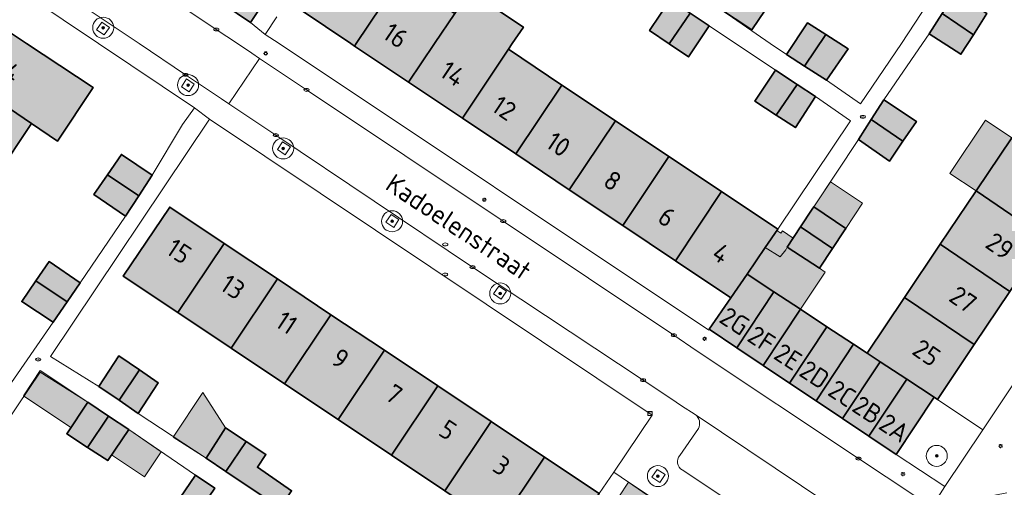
# Model space of a CAD drawing. Header units: metres. Extents: x 125349 to 128236, y 501602 to 503797.
# Tile 447 of 656: x 127143 to 127237, y 502458 to 502502. Entities that reach past the tile are written whole.
import ezdxf
from ezdxf.enums import TextEntityAlignment as Align

# ---------------------------------------------------------------- set-up
doc = ezdxf.new("R2010")
doc.units = ezdxf.units.M
doc.layers.get('0').update_dxf_attribs({"linetype": 'CONTINUOUS'})
for name, color, linetype, lineweight in [('B-WE-GR-BEPLANTING_CULTUUR_HEESTERS-GV', 90, 'CONTINUOUS', 18), ('B-WE-GR-BOOM-S-500', 90, 'CONTINUOUS', 18), ('B-WE-IE-MEUBILAIR-S', 7, 'CONTINUOUS', 18), ('B-WE-IE-MEUBILAIR_WEGMEUBILAIR-GV', 7, 'CONTINUOUS', 18), ('B-WE-OG-BEBOUWING-GV', 7, 'CONTINUOUS', 35), ('B-WE-OG-BEBOUWING-T18', 10, 'CONTINUOUS', 18), ('B-WE-OG-BEBOUWING_OVERBOUWING-GV', 7, 'CONTINUOUS', 18), ('B-WE-OG-TERREIN_ERF-GV', 7, 'CONTINUOUS', 18), ('B-WE-OG-TOPOGRAFIE-T18', 10, 'CONTINUOUS', 18), ('B-WE-VH-OPENVERHARDING_BETONSTRAATSTEEN-GV', 90, 'CONTINUOUS', 18)]:
    doc.layers.add(name, color=color, linetype=linetype, lineweight=lineweight)
doc.layers.add('B-WE-OG-BEBOUWING-V', color=7, linetype='CONTINUOUS', lineweight=18, true_color=0xcc646e)
doc.layers.add('B-WE-OG-BEBOUWING_OVERBOUWING-V', color=7, linetype='CONTINUOUS', lineweight=18, true_color=0xcc646e)
doc.styles.add('NLCS-ISO', font='NLCS-ISO.ttf')
doc.styles.add('NLCS-ISO-M1000-T18', font='NLCS-ISO.ttf', dxfattribs={"height": 1.8})

# ---------------------------------------------------------------- blocks, each defined once
blk = doc.blocks.new('SIE-MEUBILAIR_KAST_CAI-SO')
for points in [[(-1, 1), (1, 1), (1, 0.84), (-1, 0.84)], [(-1, 0.76), (1, 0.76), (1, -1), (-1, -1)]]:
    blk.add_lwpolyline(points, close=True)
at = {"style": 'NLCS-ISO'}
blk.add_text('cai', height=0.75, dxfattribs=at).set_placement((0, 0), align=Align.MIDDLE_CENTER)
blk = doc.blocks.new('SIE-MEUBILAIR_PAAL_LICHTMAST-SO')
for points in [[(-0.62, 0), (-1, 0)], [(-0.71, 0.71), (-0.44, 0.44)], [(0, 1), (0, 0.62)], [(0.44, 0.44), (0.71, 0.71)], [(1, 0), (0.62, 0)], [(-0.71, -0.71), (-0.44, -0.44)], [(0, -0.62), (0, -1)], [(0.44, -0.44), (0.71, -0.71)]]:
    blk.add_lwpolyline(points)
blk.add_circle((0, 0), 0.5)
blk = doc.blocks.new('SIE-MEUBILAIR_PUT_KOLK-SO')
blk.add_ellipse((0, 0), major_axis=(1.25, 0), ratio=0.54)
at = {"style": 'NLCS-ISO'}
blk.add_text('klk', height=0.75, dxfattribs=at).set_placement((0.03, 0), align=Align.MIDDLE_CENTER)
blk = doc.blocks.new('SIE-MEUBILAIR_PUT_RIOOLPUT-SO')
blk.add_ellipse((0, 0), major_axis=(1.25, 0), ratio=0.54)
at = {"style": 'NLCS-ISO'}
blk.add_text('ri', height=0.75, dxfattribs=at).set_placement((-0.04, 0.07), align=Align.MIDDLE_CENTER)
blk = doc.blocks.new('SIE-MEUBILAIR_PUT_BRANDKRAAN-SO')
blk.add_ellipse((0, 0), major_axis=(1.25, 0), ratio=0.54)
at = {"style": 'NLCS-ISO'}
blk.add_text('bk', height=0.75, dxfattribs=at).set_placement((0.03, 0), align=Align.MIDDLE_CENTER)
blk = doc.blocks.new('SGR-BOOM_01-SO')
at = {"linetype": 'ByBlock', "lineweight": 18}
h = blk.add_hatch(color=0, dxfattribs=at)
h.dxf.hatch_style = 1
edge = h.paths.add_edge_path()
edge.add_arc((0, 0), 0.25, 0, 360)
at = {"color": 0, "linetype": 'ByBlock', "lineweight": 18}
for radius in [2, 0.25]:
    blk.add_circle((0, 0), radius, dxfattribs=at)

msp = doc.modelspace()

# ---------------------------------------------------------------- hatches: boundary and pattern name
at = {"layer": 'B-WE-OG-BEBOUWING-V'}
for points in [[(127175.065, 502499.776), (127175.215, 502500), (127181.271, 502509.059), (127178.989, 502510.583), (127177.156, 502507.839), (127174.248, 502509.781), (127169.885, 502503.239), (127174.73, 502500)], [(127162.54, 502503.776), (127165.182, 502501.998), (127168.843, 502507.541), (127166.188, 502509.299)], [(127184.604, 502502.865), (127181.72, 502504.791), (127183.553, 502507.535), (127181.271, 502509.059), (127175.215, 502500), (127175.065, 502499.776), (127180.193, 502496.348), (127182.665, 502500)], [(127209.803, 502507.612), (127207.798, 502504.665), (127209.696, 502503.411), (127212.885, 502501.304), (127214.142, 502503.171), (127210.981, 502505.299), (127211.701, 502506.358)], [(127184.604, 502502.865), (127182.665, 502500), (127180.193, 502496.348), (127185.331, 502492.913), (127189.707, 502499.46), (127190.073, 502500), (127191.144, 502501.578), (127186.039, 502504.985)], [(127230.964, 502502.867), (127233.949, 502500.853), (127235.234, 502502.86), (127232.202, 502504.801)], [(127204.991, 502499.989), (127207.002, 502502.901), (127205.098, 502504.193), (127203.143, 502501.243)], [(127204.991, 502499.989), (127206.84, 502498.735), (127208.795, 502501.685), (127207.002, 502502.901)], [(127230.964, 502502.867), (127229.725, 502500.933), (127232.757, 502498.992), (127233.949, 502500.853)], [(127137.824, 502496.799), (127144.328, 502492.412), (127146.815, 502490.735), (127150.203, 502495.826), (127143.871, 502500), (127141.153, 502501.791), (127139.959, 502500)], [(127217.882, 502497.861), (127219.913, 502500.858), (127218.174, 502501.969), (127216.169, 502498.97)], [(127217.882, 502497.861), (127219.967, 502496.512), (127222.022, 502499.511), (127219.913, 502500.858)], [(127189.707, 502499.46), (127185.331, 502492.913), (127190.419, 502489.512), (127194.798, 502496.064)], [(127217.175, 502496.112), (127215.117, 502497.471), (127213.162, 502494.521), (127215.172, 502493.21)], [(127134.471, 502491.772), (127140.982, 502487.382), (127144.328, 502492.412), (127137.824, 502496.799)], [(127195.506, 502486.111), (127199.889, 502492.667), (127194.798, 502496.064), (127190.419, 502489.512)], [(127217.175, 502496.112), (127215.172, 502493.21), (127217.009, 502492.013), (127218.914, 502494.963)], [(127224.22, 502492.774), (127227.243, 502490.719), (127227.25, 502490.714), (127228.527, 502492.588), (127225.431, 502494.644)], [(127195.506, 502486.111), (127200.594, 502482.71), (127204.98, 502489.271), (127199.889, 502492.667)], [(127223.016, 502490.9), (127225.971, 502488.839), (127227.25, 502490.714), (127227.243, 502490.719), (127224.22, 502492.774)], [(127240.822, 502481.488), (127244.231, 502486.558), (127237.6, 502491.042), (127234.202, 502485.988)], [(127154.537, 502485.527), (127155.835, 502487.507), (127152.887, 502489.463), (127151.563, 502487.533)], [(127200.594, 502482.71), (127205.61, 502479.357), (127209.993, 502485.927), (127204.98, 502489.271)], [(127153.278, 502483.607), (127154.537, 502485.527), (127151.563, 502487.533), (127150.28, 502485.664)], [(127210.874, 502475.838), (127212.413, 502478.088), (127214.14, 502480.609), (127215.343, 502482.358), (127209.993, 502485.927), (127205.61, 502479.357)], [(127240.822, 502481.488), (127234.202, 502485.988), (127230.793, 502480.918), (127237.419, 502476.427)], [(127162.667, 502480.998), (127157.487, 502484.45), (127153.07, 502477.891), (127158.262, 502474.426)], [(127217.497, 502482.566), (127220.53, 502480.512), (127220.532, 502480.511), (127221.645, 502482.198), (127221.798, 502482.433), (127218.752, 502484.488), (127218.597, 502484.255)], [(127216.244, 502480.641), (127219.292, 502478.633), (127220.532, 502480.511), (127220.53, 502480.512), (127217.497, 502482.566)], [(127162.667, 502480.998), (127158.262, 502474.426), (127163.332, 502471.043), (127167.737, 502477.619)], [(127234.022, 502471.375), (127237.419, 502476.427), (127230.793, 502480.918), (127227.394, 502475.862)], [(127144.759, 502477.429), (127147.72, 502475.431), (127148.967, 502477.259), (127146.019, 502479.266)], [(127144.759, 502477.429), (127143.413, 502475.467), (127146.41, 502473.51), (127147.72, 502475.431)], [(127172.831, 502474.224), (127167.737, 502477.619), (127163.332, 502471.043), (127168.421, 502467.647)], [(127210.874, 502475.838), (127208.817, 502472.831), (127211.437, 502471.078), (127214.967, 502476.405), (127212.413, 502478.088)], [(127213.943, 502469.401), (127217.485, 502474.747), (127214.967, 502476.405), (127211.437, 502471.078)], [(127227.394, 502475.862), (127223.834, 502470.566), (127225.082, 502469.747), (127227.602, 502468.092), (127230.223, 502466.372), (127230.523, 502466.172), (127234.022, 502471.375)], [(127213.943, 502469.401), (127216.466, 502467.713), (127220.02, 502473.078), (127217.485, 502474.747)], [(127172.831, 502474.224), (127168.421, 502467.647), (127173.5, 502464.258), (127177.909, 502470.839)], [(127222.553, 502471.41), (127220.02, 502473.078), (127216.466, 502467.713), (127218.986, 502466.027)], [(127173.5, 502464.258), (127178.575, 502460.871), (127182.987, 502467.455), (127177.909, 502470.839)], [(127223.834, 502470.566), (127222.553, 502471.41), (127218.986, 502466.027), (127221.502, 502464.344), (127225.082, 502469.747)], [(127152.672, 502466.088), (127154.603, 502468.969), (127152.657, 502470.298), (127150.752, 502467.399)], [(127227.602, 502468.092), (127225.082, 502469.747), (127221.502, 502464.344), (127224.008, 502462.667)], [(127152.672, 502466.088), (127154.499, 502464.841), (127156.404, 502467.74), (127154.603, 502468.969)], [(127226.613, 502460.924), (127230.223, 502466.372), (127227.602, 502468.092), (127224.008, 502462.667)], [(127183.666, 502457.474), (127188.081, 502464.06), (127182.987, 502467.455), (127178.575, 502460.871)], [(127149.7, 502465.899), (127147.694, 502462.9), (127149.667, 502461.605), (127151.664, 502464.585)], [(127151.664, 502464.585), (127149.667, 502461.605), (127151.592, 502460.342), (127153.597, 502463.291)], [(127162.833, 502459.313), (127164.754, 502462.177), (127162.799, 502463.476), (127160.944, 502460.577)], [(127183.666, 502457.474), (127188.729, 502454.095), (127193.142, 502460.686), (127188.081, 502464.06)], [(127164.754, 502462.177), (127162.833, 502459.313), (127167.985, 502455.865), (127169.082, 502457.485), (127165.825, 502459.72), (127166.647, 502460.918)], [(127188.729, 502454.095), (127193.941, 502450.617), (127198.358, 502457.21), (127193.142, 502460.686)], [(127159.831, 502454.835), (127161.779, 502457.74), (127159.942, 502458.977), (127157.987, 502456.078)]]:
    msp.add_hatch(color=256, dxfattribs=at).paths.add_polyline_path(points)
at = {"layer": 'B-WE-OG-BEBOUWING_OVERBOUWING-V'}
for points in [[(127237.6, 502491.042), (127235.111, 502492.714), (127231.715, 502487.658), (127234.202, 502485.988)], [(127218.752, 502484.488), (127221.798, 502482.433), (127223.413, 502484.817), (127220.365, 502486.874)], [(127219.292, 502478.633), (127216.244, 502480.641), (127216.813, 502481.515), (127215.773, 502482.2), (127215.622, 502481.972), (127215.248, 502482.219), (127212.413, 502478.088), (127214.967, 502476.405), (127217.485, 502474.747), (127219.837, 502478.275)], [(127145.18, 502468.922), (127143.564, 502466.506), (127148.084, 502463.482), (127149.7, 502465.899)], [(127160.648, 502466.836), (127157.808, 502462.584), (127160.944, 502460.577), (127162.799, 502463.476)], [(127153.597, 502463.291), (127151.959, 502460.881), (127155.08, 502458.792), (127156.686, 502461.191)], [(127200.44, 502450.657), (127204.223, 502456.172), (127201.146, 502458.283), (127197.443, 502452.713)]]:
    msp.add_hatch(color=256, dxfattribs=at).paths.add_polyline_path(points)

# ---------------------------------------------------------------- linework, layer by layer
at = {"layer": 'B-WE-GR-BEPLANTING_CULTUUR_HEESTERS-GV', "flags": 128}
msp.add_lwpolyline([(127231.244, 502457.897), (127234.836, 502463.276), (127230.523, 502466.172), (127230.223, 502466.372), (127226.613, 502460.924)], close=True, dxfattribs=at)
at = {"layer": 'B-WE-IE-MEUBILAIR_WEGMEUBILAIR-GV', "flags": 128}
for points in [[(127150.535, 502501.316), (127151.256, 502500.825), (127151.747, 502501.546), (127151.026, 502502.037)], [(127159.82, 502496.148), (127159.087, 502496.639), (127158.596, 502495.906), (127159.329, 502495.415)], [(127168.981, 502490.178), (127168.232, 502490.673), (127167.737, 502489.924), (127168.486, 502489.429)], [(127178.803, 502482.523), (127179.3, 502483.262), (127178.561, 502483.759), (127178.064, 502483.02)], [(127188.285, 502476.205), (127189.031, 502475.703), (127189.533, 502476.449), (127188.787, 502476.951)], [(127204.116, 502458.268), (127204.616, 502459.014), (127203.87, 502459.514), (127203.37, 502458.768)]]:
    msp.add_lwpolyline(points, close=True, dxfattribs=at)
at = {"layer": 'B-WE-OG-BEBOUWING-GV', "flags": 128}
for points in [[(127175.065, 502499.776), (127175.215, 502500), (127181.271, 502509.059), (127178.989, 502510.583), (127177.156, 502507.839), (127174.248, 502509.781), (127169.885, 502503.239), (127174.73, 502500)], [(127162.54, 502503.776), (127165.182, 502501.998), (127168.843, 502507.541), (127166.188, 502509.299)], [(127184.604, 502502.865), (127181.72, 502504.791), (127183.553, 502507.535), (127181.271, 502509.059), (127175.215, 502500), (127175.065, 502499.776), (127180.193, 502496.348), (127182.665, 502500)], [(127209.803, 502507.612), (127207.798, 502504.665), (127209.696, 502503.411), (127212.885, 502501.304), (127214.142, 502503.171), (127210.981, 502505.299), (127211.701, 502506.358)], [(127184.604, 502502.865), (127182.665, 502500), (127180.193, 502496.348), (127185.331, 502492.913), (127189.707, 502499.46), (127190.073, 502500), (127191.144, 502501.578), (127186.039, 502504.985)], [(127230.964, 502502.867), (127233.949, 502500.853), (127235.234, 502502.86), (127232.202, 502504.801)], [(127204.991, 502499.989), (127207.002, 502502.901), (127205.098, 502504.193), (127203.143, 502501.243)], [(127204.991, 502499.989), (127206.84, 502498.735), (127208.795, 502501.685), (127207.002, 502502.901)], [(127230.964, 502502.867), (127229.725, 502500.933), (127232.757, 502498.992), (127233.949, 502500.853)], [(127137.824, 502496.799), (127144.328, 502492.412), (127146.815, 502490.735), (127150.203, 502495.826), (127143.871, 502500), (127141.153, 502501.791), (127139.959, 502500)], [(127217.882, 502497.861), (127219.913, 502500.858), (127218.174, 502501.969), (127216.169, 502498.97)], [(127217.882, 502497.861), (127219.967, 502496.512), (127222.022, 502499.511), (127219.913, 502500.858)], [(127189.707, 502499.46), (127185.331, 502492.913), (127190.419, 502489.512), (127194.798, 502496.064)], [(127217.175, 502496.112), (127215.117, 502497.471), (127213.162, 502494.521), (127215.172, 502493.21)], [(127134.471, 502491.772), (127140.982, 502487.382), (127144.328, 502492.412), (127137.824, 502496.799)], [(127195.506, 502486.111), (127199.889, 502492.667), (127194.798, 502496.064), (127190.419, 502489.512)], [(127217.175, 502496.112), (127215.172, 502493.21), (127217.009, 502492.013), (127218.914, 502494.963)], [(127224.22, 502492.774), (127227.243, 502490.719), (127227.25, 502490.714), (127228.527, 502492.588), (127225.431, 502494.644)], [(127195.506, 502486.111), (127200.594, 502482.71), (127204.98, 502489.271), (127199.889, 502492.667)], [(127223.016, 502490.9), (127225.971, 502488.839), (127227.25, 502490.714), (127227.243, 502490.719), (127224.22, 502492.774)], [(127240.822, 502481.488), (127244.231, 502486.558), (127237.6, 502491.042), (127234.202, 502485.988)], [(127154.537, 502485.527), (127155.835, 502487.507), (127152.887, 502489.463), (127151.563, 502487.533)], [(127200.594, 502482.71), (127205.61, 502479.357), (127209.993, 502485.927), (127204.98, 502489.271)], [(127153.278, 502483.607), (127154.537, 502485.527), (127151.563, 502487.533), (127150.28, 502485.664)], [(127210.874, 502475.838), (127212.413, 502478.088), (127214.14, 502480.609), (127215.343, 502482.358), (127209.993, 502485.927), (127205.61, 502479.357)], [(127240.822, 502481.488), (127234.202, 502485.988), (127230.793, 502480.918), (127237.419, 502476.427)], [(127162.667, 502480.998), (127157.487, 502484.45), (127153.07, 502477.891), (127158.262, 502474.426)], [(127217.497, 502482.566), (127220.53, 502480.512), (127220.532, 502480.511), (127221.645, 502482.198), (127221.798, 502482.433), (127218.752, 502484.488), (127218.597, 502484.255)], [(127216.244, 502480.641), (127219.292, 502478.633), (127220.532, 502480.511), (127220.53, 502480.512), (127217.497, 502482.566)], [(127162.667, 502480.998), (127158.262, 502474.426), (127163.332, 502471.043), (127167.737, 502477.619)], [(127234.022, 502471.375), (127237.419, 502476.427), (127230.793, 502480.918), (127227.394, 502475.862)], [(127144.759, 502477.429), (127147.72, 502475.431), (127148.967, 502477.259), (127146.019, 502479.266)], [(127144.759, 502477.429), (127143.413, 502475.467), (127146.41, 502473.51), (127147.72, 502475.431)], [(127172.831, 502474.224), (127167.737, 502477.619), (127163.332, 502471.043), (127168.421, 502467.647)], [(127210.874, 502475.838), (127208.817, 502472.831), (127211.437, 502471.078), (127214.967, 502476.405), (127212.413, 502478.088)], [(127213.943, 502469.401), (127217.485, 502474.747), (127214.967, 502476.405), (127211.437, 502471.078)], [(127227.394, 502475.862), (127223.834, 502470.566), (127225.082, 502469.747), (127227.602, 502468.092), (127230.223, 502466.372), (127230.523, 502466.172), (127234.022, 502471.375)], [(127213.943, 502469.401), (127216.466, 502467.713), (127220.02, 502473.078), (127217.485, 502474.747)], [(127172.831, 502474.224), (127168.421, 502467.647), (127173.5, 502464.258), (127177.909, 502470.839)], [(127222.553, 502471.41), (127220.02, 502473.078), (127216.466, 502467.713), (127218.986, 502466.027)], [(127173.5, 502464.258), (127178.575, 502460.871), (127182.987, 502467.455), (127177.909, 502470.839)], [(127223.834, 502470.566), (127222.553, 502471.41), (127218.986, 502466.027), (127221.502, 502464.344), (127225.082, 502469.747)], [(127152.672, 502466.088), (127154.603, 502468.969), (127152.657, 502470.298), (127150.752, 502467.399)], [(127227.602, 502468.092), (127225.082, 502469.747), (127221.502, 502464.344), (127224.008, 502462.667)], [(127152.672, 502466.088), (127154.499, 502464.841), (127156.404, 502467.74), (127154.603, 502468.969)], [(127226.613, 502460.924), (127230.223, 502466.372), (127227.602, 502468.092), (127224.008, 502462.667)], [(127183.666, 502457.474), (127188.081, 502464.06), (127182.987, 502467.455), (127178.575, 502460.871)], [(127149.7, 502465.899), (127147.694, 502462.9), (127149.667, 502461.605), (127151.664, 502464.585)], [(127151.664, 502464.585), (127149.667, 502461.605), (127151.592, 502460.342), (127153.597, 502463.291)], [(127162.833, 502459.313), (127164.754, 502462.177), (127162.799, 502463.476), (127160.944, 502460.577)], [(127183.666, 502457.474), (127188.729, 502454.095), (127193.142, 502460.686), (127188.081, 502464.06)], [(127164.754, 502462.177), (127162.833, 502459.313), (127167.985, 502455.865), (127169.082, 502457.485), (127165.825, 502459.72), (127166.647, 502460.918)], [(127188.729, 502454.095), (127193.941, 502450.617), (127198.358, 502457.21), (127193.142, 502460.686)], [(127159.831, 502454.835), (127161.779, 502457.74), (127159.942, 502458.977), (127157.987, 502456.078)]]:
    msp.add_lwpolyline(points, close=True, dxfattribs=at)
at = {"layer": 'B-WE-OG-BEBOUWING_OVERBOUWING-GV', "flags": 128}
for points in [[(127237.6, 502491.042), (127235.111, 502492.714), (127231.715, 502487.658), (127234.202, 502485.988)], [(127218.752, 502484.488), (127221.798, 502482.433), (127223.413, 502484.817), (127220.365, 502486.874)], [(127219.292, 502478.633), (127216.244, 502480.641), (127216.813, 502481.515), (127215.773, 502482.2), (127215.622, 502481.972), (127215.248, 502482.219), (127212.413, 502478.088), (127214.967, 502476.405), (127217.485, 502474.747), (127219.837, 502478.275)], [(127145.18, 502468.922), (127143.564, 502466.506), (127148.084, 502463.482), (127149.7, 502465.899)], [(127160.648, 502466.836), (127157.808, 502462.584), (127160.944, 502460.577), (127162.799, 502463.476)], [(127153.597, 502463.291), (127151.959, 502460.881), (127155.08, 502458.792), (127156.686, 502461.191)], [(127200.44, 502450.657), (127204.223, 502456.172), (127201.146, 502458.283), (127197.443, 502452.713)]]:
    msp.add_lwpolyline(points, close=True, dxfattribs=at)
at = {"layer": 'B-WE-OG-TERREIN_ERF-GV', "flags": 128}
for points in [[(127168.843, 502507.541), (127165.182, 502501.998), (127166.571, 502500.885), (127167.68, 502502.549)], [(127142.1, 502467.262), (127146.41, 502473.51), (127143.413, 502475.467), (127144.759, 502477.429), (127146.019, 502479.266), (127148.967, 502477.259), (127153.278, 502483.607), (127150.28, 502485.664), (127151.563, 502487.533), (127152.887, 502489.463), (127155.835, 502487.507), (127158.692, 502492.296), (127159.832, 502493.899), (127150.724, 502500), (127140.679, 502506.729)], [(127186.039, 502504.985), (127191.144, 502501.578), (127190.073, 502500), (127189.707, 502499.46), (127194.798, 502496.064), (127199.889, 502492.667), (127204.98, 502489.271), (127209.993, 502485.927), (127215.343, 502482.358), (127222.265, 502492.664), (127218.914, 502494.963), (127217.009, 502492.013), (127215.172, 502493.21), (127213.162, 502494.521), (127215.117, 502497.471), (127208.795, 502501.685), (127206.84, 502498.735), (127204.991, 502499.989), (127203.143, 502501.243), (127205.098, 502504.193)], [(127214.142, 502503.171), (127212.885, 502501.304), (127209.696, 502503.411), (127214.604, 502500), (127216.169, 502498.97), (127218.174, 502501.969), (127219.913, 502500.858), (127222.022, 502499.511), (127219.967, 502496.512), (127223.216, 502494.264), (127227.094, 502500), (127230.253, 502504.821)], [(127230.253, 502504.821), (127227.094, 502500), (127223.216, 502494.264), (127219.967, 502496.512), (127217.882, 502497.861), (127216.169, 502498.97), (127214.604, 502500), (127209.696, 502503.411)], [(127167.68, 502502.549), (127166.571, 502500.885), (127167.898, 502500), (127208.764, 502472.752), (127208.817, 502472.831), (127210.874, 502475.838), (127205.61, 502479.357), (127200.594, 502482.71), (127195.506, 502486.111), (127190.419, 502489.512), (127185.331, 502492.913), (127180.193, 502496.348), (127175.065, 502499.776), (127174.73, 502500), (127169.885, 502503.239)], [(127207.002, 502502.901), (127208.795, 502501.685), (127215.117, 502497.471), (127217.175, 502496.112), (127218.914, 502494.963), (127222.265, 502492.664), (127215.343, 502482.358), (127214.14, 502480.609), (127215.56, 502479.716), (127216.091, 502480.406), (127216.244, 502480.641), (127217.497, 502482.566), (127218.597, 502484.255), (127218.752, 502484.488), (127223.016, 502490.9), (127224.22, 502492.774), (127225.431, 502494.644), (127229.098, 502500), (127229.725, 502500.933), (127230.964, 502502.867)], [(127235.234, 502502.86), (127233.949, 502500.853), (127232.757, 502498.992), (127229.725, 502500.933), (127229.098, 502500), (127225.431, 502494.644), (127228.527, 502492.588), (127227.25, 502490.714), (127225.971, 502488.839), (127223.016, 502490.9), (127218.752, 502484.488), (127221.798, 502482.433), (127221.645, 502482.198), (127220.532, 502480.511), (127219.292, 502478.633), (127216.244, 502480.641), (127216.091, 502480.406), (127215.56, 502479.716), (127214.14, 502480.609), (127212.413, 502478.088), (127214.967, 502476.405), (127217.485, 502474.747), (127220.02, 502473.078), (127222.553, 502471.41), (127223.834, 502470.566), (127227.394, 502475.862), (127230.793, 502480.918), (127234.202, 502485.988), (127237.6, 502491.042)], [(127167.985, 502455.865), (127162.833, 502459.313), (127160.944, 502460.577), (127154.499, 502464.841), (127152.672, 502466.088), (127150.752, 502467.399), (127146.16, 502470.254), (127161.286, 502492.821), (127159.832, 502493.899), (127158.692, 502492.296), (127155.835, 502487.507), (127154.537, 502485.527), (127153.278, 502483.607), (127148.967, 502477.259), (127147.72, 502475.431), (127146.41, 502473.51), (127142.1, 502467.262)], [(127237.419, 502476.427), (127234.022, 502471.375), (127230.523, 502466.172), (127234.836, 502463.276), (127255.337, 502493.973)], [(127183.666, 502457.474), (127178.575, 502460.871), (127173.5, 502464.258), (127168.421, 502467.647), (127163.332, 502471.043), (127158.262, 502474.426), (127153.07, 502477.891), (127157.487, 502484.45), (127162.667, 502480.998), (127167.737, 502477.619), (127172.831, 502474.224), (127177.909, 502470.839), (127182.987, 502467.455), (127188.081, 502464.06), (127193.142, 502460.686), (127198.358, 502457.21), (127199.73, 502459.24), (127203.397, 502464.665), (127161.286, 502492.821), (127146.16, 502470.254), (127150.752, 502467.399), (127152.657, 502470.298), (127154.603, 502468.969), (127156.404, 502467.74), (127154.499, 502464.841), (127160.944, 502460.577), (127162.799, 502463.476), (127164.754, 502462.177), (127166.647, 502460.918), (127165.825, 502459.72), (127169.082, 502457.485)], [(127136.306, 502455.662), (127145.159, 502468.755), (127149.7, 502465.899), (127151.664, 502464.585), (127153.597, 502463.291), (127159.942, 502458.977), (127161.779, 502457.74)], [(127157.987, 502456.078), (127159.942, 502458.977), (127153.597, 502463.291), (127151.592, 502460.342), (127149.667, 502461.605), (127147.694, 502462.9), (127149.7, 502465.899), (127145.159, 502468.755), (127136.306, 502455.662)], [(127197.443, 502452.713), (127201.146, 502458.283), (127199.73, 502459.24), (127198.358, 502457.21)], [(127219.988, 502445.769), (127201.146, 502458.283), (127197.443, 502452.713)]]:
    msp.add_lwpolyline(points, dxfattribs=at)
msp.add_lwpolyline([(127137.581, 502482.27), (127134.273, 502477.298), (127130.872, 502472.186), (127127.496, 502467.113), (127124.078, 502461.976), (127120.527, 502456.638), (127113.982, 502461.052), (127117.539, 502466.386), (127120.963, 502471.519), (127124.344, 502476.589), (127127.741, 502481.681), (127131.065, 502486.665), (127134.471, 502491.772), (127137.824, 502496.799), (127139.959, 502500), (127141.153, 502501.791), (127143.871, 502500), (127150.203, 502495.826), (127146.815, 502490.735), (127144.328, 502492.412), (127140.982, 502487.382)], close=True, dxfattribs=at)
at = {"layer": 'B-WE-VH-OPENVERHARDING_BETONSTRAATSTEEN-GV', "flags": 128}
msp.add_lwpolyline([(127142.808, 502518.63), (127135.751, 502508.082), (127137.019, 502508.317), (127139.519, 502508.806), (127141.005, 502509.097), (127144.684, 502506.64), (127154.578, 502500), (127158.992, 502497.038), (127162.404, 502494.763), (127163.128, 502494.279), (127166.017, 502498.592), (127165.288, 502499.079), (127163.925, 502500), (127161.923, 502501.352), (127147.652, 502510.919), (127143.879, 502513.431), (127143.642, 502514.638), (127143.106, 502517.364)], close=True, dxfattribs=at)
for points in [[(127147.652, 502510.919), (127161.923, 502501.352), (127163.925, 502500), (127165.288, 502499.079), (127166.017, 502498.592), (127170.505, 502495.598), (127189.22, 502483.128), (127205.445, 502472.277), (127207.583, 502470.826), (127223.013, 502460.537), (127225.661, 502458.788), (127229.237, 502456.429)], [(127207.485, 502464.725), (127206.173, 502465.56), (127205.17, 502466.26), (127202.53, 502467.995), (127186.3, 502478.753), (127167.58, 502491.304), (127163.128, 502494.279), (127162.404, 502494.763), (127158.992, 502497.038), (127154.578, 502500), (127144.684, 502506.64), (127141.005, 502509.097), (127139.519, 502508.806), (127138.289, 502507.002), (127140.679, 502506.729), (127150.724, 502500), (127159.832, 502493.899), (127161.286, 502492.821), (127203.397, 502464.665), (127199.73, 502459.24), (127201.146, 502458.283), (127219.988, 502445.769), (127222.644, 502449.755)], [(127229.967, 502455.898), (127231.244, 502457.897), (127226.613, 502460.924), (127224.008, 502462.667), (127221.502, 502464.344), (127218.986, 502466.027), (127216.466, 502467.713), (127213.943, 502469.401), (127211.437, 502471.078), (127208.817, 502472.831), (127208.764, 502472.752), (127167.898, 502500), (127166.571, 502500.885), (127165.182, 502501.998), (127162.54, 502503.776)], [(127255.809, 502499.46), (127253.963, 502496.691), (127256.09, 502495.274), (127255.254, 502494.029), (127255.337, 502493.973), (127234.836, 502463.276), (127231.244, 502457.897), (127229.967, 502455.898), (127233.402, 502456.558), (127237.14, 502457.292)], [(127166.017, 502498.592), (127163.128, 502494.279), (127167.58, 502491.304), (127186.3, 502478.753), (127202.53, 502467.995), (127205.17, 502466.26), (127206.173, 502465.56), (127207.485, 502464.725), (127220.092, 502456.263), (127225.606, 502452.57)], [(127225.725, 502452.49), (127226.306, 502452.103), (127229.237, 502456.429), (127225.661, 502458.788), (127223.013, 502460.537), (127207.583, 502470.826), (127205.445, 502472.277), (127189.22, 502483.128), (127170.505, 502495.598), (127166.017, 502498.592)], [(127225.606, 502452.57), (127220.092, 502456.263), (127207.485, 502464.725)], [(127207.783, 502463.395), (127206.017, 502460.835)], [(127206.234, 502459.454), (127221.069, 502449.625)]]:
    msp.add_lwpolyline(points, dxfattribs=at)
at = {"layer": 'B-WE-VH-OPENVERHARDING_BETONSTRAATSTEEN-GV'}
for points in [[(127207.783, 502463.395, 0.36527), (127207.485, 502464.725)], [(127206.017, 502460.835, 0.462774), (127206.234, 502459.454)]]:
    msp.add_lwpolyline(points, format="xyb", dxfattribs=at)

# ---------------------------------------------------------------- block references
at = {"layer": 'B-WE-GR-BOOM-S-500', "xscale": 0.5, "yscale": 0.5, "zscale": 0.5}
for p in [(127151.159, 502501.516), (127159.232, 502496.062), (127168.283, 502490.038), (127178.645, 502483.105), (127188.928, 502476.24), (127230.46, 502460.794), (127203.932, 502458.875)]:
    msp.add_blockref('SGR-BOOM_01-SO', p, dxfattribs=at)
at = {"layer": 'B-WE-IE-MEUBILAIR-S', "xscale": 0.2, "yscale": 0.2, "zscale": 0.2}
for name, p in [('SIE-MEUBILAIR_PUT_KOLK-SO', (127161.923, 502501.352)), ('SIE-MEUBILAIR_PAAL_LICHTMAST-SO', (127166.619, 502499.073)), ('SIE-MEUBILAIR_PUT_KOLK-SO', (127158.992, 502497.038)), ('SIE-MEUBILAIR_PUT_KOLK-SO', (127170.505, 502495.598)), ('SIE-MEUBILAIR_PUT_KOLK-SO', (127223.428, 502493.04)), ('SIE-MEUBILAIR_PUT_KOLK-SO', (127167.58, 502491.304)), ('SIE-MEUBILAIR_PAAL_LICHTMAST-SO', (127187.413, 502485.149)), ('SIE-MEUBILAIR_PUT_KOLK-SO', (127189.22, 502483.128)), ('SIE-MEUBILAIR_PUT_RIOOLPUT-SO', (127183.704, 502480.911)), ('SIE-MEUBILAIR_PUT_BRANDKRAAN-SO', (127183.701, 502478.05)), ('SIE-MEUBILAIR_PUT_KOLK-SO', (127186.3, 502478.753)), ('SIE-MEUBILAIR_PUT_KOLK-SO', (127205.445, 502472.277)), ('SIE-MEUBILAIR_PAAL_LICHTMAST-SO', (127208.374, 502471.928)), ('SIE-MEUBILAIR_PUT_KOLK-SO', (127144.971, 502469.973)), ('SIE-MEUBILAIR_PUT_KOLK-SO', (127202.53, 502467.995)), ('SIE-MEUBILAIR_KAST_CAI-SO', (127203.175, 502464.821)), ('SIE-MEUBILAIR_PAAL_LICHTMAST-SO', (127236.539, 502461.724)), ('SIE-MEUBILAIR_PUT_KOLK-SO', (127223.013, 502460.537)), ('SIE-MEUBILAIR_PAAL_LICHTMAST-SO', (127227.25, 502459.058))]:
    msp.add_blockref(name, p, dxfattribs=at)

# ---------------------------------------------------------------- texts
at = {"layer": 'B-WE-OG-BEBOUWING-T18', "style": 'NLCS-ISO-M1000-T18'}
for s, rotation, p in [('16', 326.2, (127178.978, 502500.769)), ('34', 326.3, (127141.951, 502497.58)), ('14', 326.2, (127184.414, 502497.135)), ('12', 326.3, (127189.302, 502493.867)), ('10', 326.2, (127194.464, 502490.417)), ('8', 326.2, (127199.626, 502486.966)), ('6', 326.2, (127204.788, 502483.515)), ('29', 325.5, (127236.46, 502480.754)), ('15', 326.4, (127158.377, 502480.254)), ('4', 326.3, (127209.95, 502480.064)), ('13', 326.4, (127163.492, 502476.856)), ('27', 325.5, (127232.976, 502475.68)), ('11', 326.4, (127168.607, 502473.457)), ('2G', 326.8, (127211.239, 502473.617)), ('2F', 326.8, (127213.803, 502471.902)), ('2E', 326.8, (127216.317, 502470.219)), ('25', 325.5, (127229.492, 502470.607)), ('9', 326.4, (127173.722, 502470.059)), ('2D', 326.8, (127218.838, 502468.532)), ('7', 326.4, (127178.837, 502466.661)), ('2C', 326.8, (127221.461, 502466.745)), ('2B', 326.8, (127223.867, 502465.168)), ('5', 326.4, (127183.952, 502463.262)), ('2A', 326.8, (127226.423, 502463.458)), ('3', 326.4, (127189.067, 502459.864))]:
    msp.add_text(s, height=1.8, rotation=rotation, dxfattribs=at).set_placement(p, align=Align.MIDDLE)
at = {"layer": 'B-WE-OG-TOPOGRAFIE-T18', "style": 'NLCS-ISO-M1000-T18'}
msp.add_text('Kadoelenstraat', height=1.8, rotation=326.3, dxfattribs=at).set_placement((127184.988, 502482.565), align=Align.MIDDLE)

doc.saveas('drawing.dxf')
